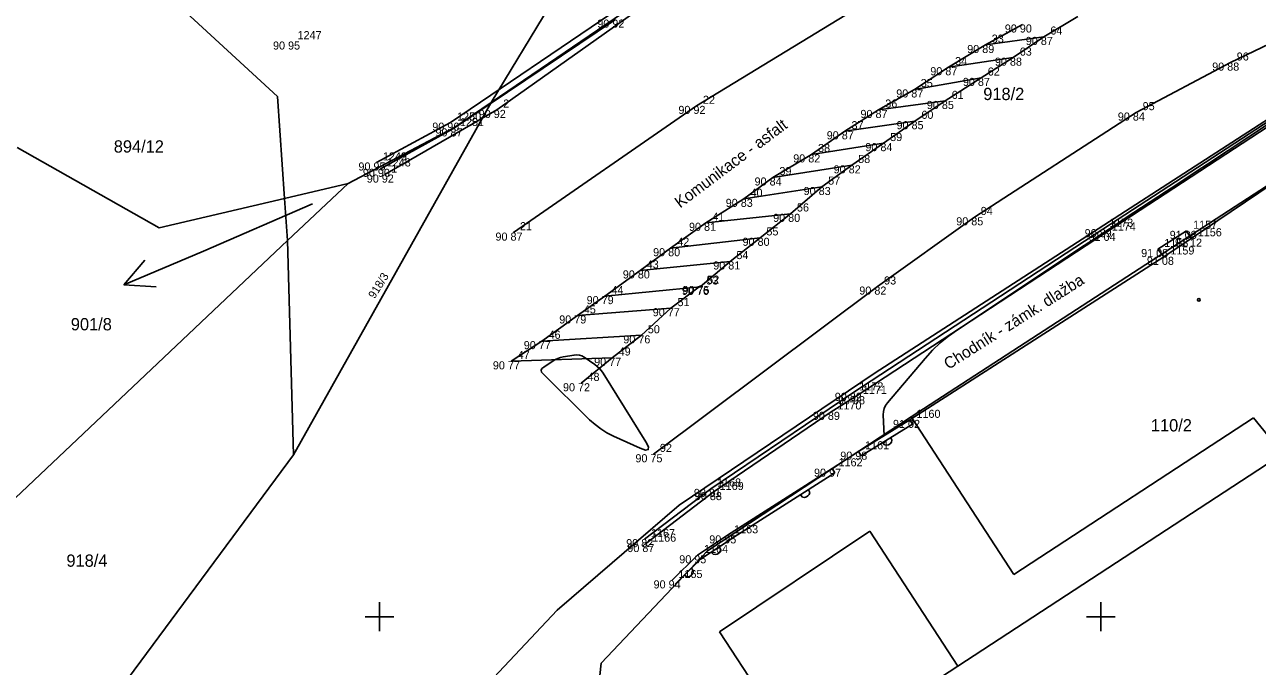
# Model space of a CAD drawing. Extents: x -711081 to -709338, y -1025122 to -1024092.
# Drawn here: x -711037.3 to -710994.57, y -1025076.72 to -1025054.49 of the extents above; entities that cross this region are included whole.
import ezdxf

# ---------------------------------------------------------------- set-up
doc = ezdxf.new("R2010")
doc.units = 0
for name, color, linetype in [('Ex_Major Contours', 7, 'Continuous'), ('Ex_Minor Contours', 7, 'Continuous'), ('Z_betonova_konstrukce', 7, 'Continuous'), ('Z_body', 7, 'Continuous'), ('Z_body_cisla', 7, 'Continuous'), ('Z_body_vysky_redukovane', 7, 'Continuous'), ('Z_budova', 7, 'Continuous'), ('Z_hektometricka_sit', 7, 'Continuous'), ('Z_katastr_cisla_pozemkova', 7, 'Continuous'), ('Z_katastr_cisla_stavebni', 7, 'Continuous'), ('Z_katastr_hranice', 7, 'Continuous'), ('Z_katastr_parcelni_cislo_odkaz', 7, 'Continuous'), ('Z_katastr_vnitrni_kresba', 7, 'Continuous'), ('Z_katastr_znacky_budov', 7, 'Continuous'), ('Z_komunikace', 7, 'Continuous'), ('Z_obruba', 7, 'Continuous'), ('Z_ploty', 7, 'Continuous'), ('Z_ploty_znacky', 7, 'Continuous'), ('Z_popisy', 7, 'Continuous'), ('Z_vdz12_plna', 7, 'Continuous'), ('Z_vdz25_plna', 7, 'Continuous'), ('Z_vdz25_prerusovana', 7, 'Continuous'), ('Z_vdz50', 7, 'Continuous'), ('Z_vstupy', 7, 'Continuous')]:
    doc.layers.add(name, color=color, linetype=linetype)

# ---------------------------------------------------------------- blocks, each defined once
blk = doc.blocks.new('POINT_DISPLAY')
blk.add_line((0, 0), (0, 0))
blk = doc.blocks.new('Z216')
for p, q in [((-0.17, 0), (-0.15, 0.1)), ((-0.15, 0.1), (-0.1, 0.15)), ((-0.1, 0.15), (-0.03, 0.17)), ((-0.03, 0.17), (0.03, 0.17)), ((0.03, 0.17), (0.1, 0.15)), ((0.1, 0.15), (0.15, 0.1)), ((0.15, 0.1), (0.17, 0))]:
    blk.add_line(p, q)

msp = doc.modelspace()

# ---------------------------------------------------------------- linework, layer by layer
at = {"layer": 'Ex_Major Contours'}
msp.add_lwpolyline([(-710992.723, -1025056.949), (-710996.299, -1025059.316), (-710996.655, -1025059.551), (-710997.011, -1025059.787), (-710997.368, -1025060.022), (-710997.724, -1025060.257), (-710999.151, -1025061.196), (-710999.507, -1025061.431), (-710999.864, -1025061.666), (-711000.22, -1025061.902), (-711000.575, -1025062.138), (-711004.972, -1025065.057), (-711005.277, -1025065.275), (-711005.565, -1025065.513), (-711005.835, -1025065.77), (-711006.088, -1025066.048), (-711007.395, -1025067.587), (-711007.462, -1025067.682), (-711007.509, -1025067.784), (-711007.535, -1025067.894), (-711007.54, -1025068.01), (-711007.51, -1025068.73)], dxfattribs=at)
at = {"layer": 'Ex_Minor Contours'}
msp.add_lwpolyline([(-711017.115, -1025068.626), (-711017.328, -1025068.493), (-711017.528, -1025068.343), (-711017.716, -1025068.174), (-711019.331, -1025066.588), (-711019.381, -1025066.523), (-711019.394, -1025066.461), (-711019.369, -1025066.403), (-711019.307, -1025066.349), (-711018.986, -1025066.139), (-711018.904, -1025066.091), (-711018.819, -1025066.052), (-711018.73, -1025066.022), (-711018.637, -1025066.001), (-711018.256, -1025065.936), (-711018.163, -1025065.928), (-711018.073, -1025065.938), (-711017.988, -1025065.966), (-711017.906, -1025066.011), (-711017.538, -1025066.262), (-711017.454, -1025066.326), (-711017.378, -1025066.397), (-711017.31, -1025066.476), (-711017.249, -1025066.563), (-711015.769, -1025068.938), (-711015.68, -1025069.114), (-711015.683, -1025069.21), (-711015.777, -1025069.225), (-711015.963, -1025069.16), (-711016.89, -1025068.74)], close=True, dxfattribs=at)
at = {"layer": 'Z_betonova_konstrukce'}
for p, q in [((-710997.03, -1025061.63), (-710998.02, -1025062.26)), ((-710997.03, -1025061.63), (-710996.87, -1025061.9)), ((-710998.02, -1025062.26), (-710997.82, -1025062.53))]:
    msp.add_line(p, q, dxfattribs=at)
at = {"layer": 'Z_budova'}
for p, q in [((-710993.38, -1025059.54), (-710996.87, -1025061.9)), ((-710997.82, -1025062.53), (-711006.62, -1025068.18)), ((-711006.62, -1025068.18), (-711006.53, -1025068.33))]:
    msp.add_line(p, q, dxfattribs=at)
at = {"layer": 'Z_hektometricka_sit'}
for p, q in [((-711025, -1025074.5), (-711025, -1025075.5)), ((-711000, -1025074.5), (-711000, -1025075.5)), ((-711025.5, -1025075), (-711024.5, -1025075)), ((-711000.5, -1025075), (-710999.5, -1025075))]:
    msp.add_line(p, q, dxfattribs=at)
at = {"layer": 'Z_katastr_hranice'}
for p, q in [((-711028.53, -1025056.98), (-711039.65, -1025046.74)), ((-711009.23, -1025049.09), (-711021.13, -1025057.18)), ((-711021.13, -1025057.18), (-711019.09, -1025053.81)), ((-711007.85, -1025066.57), (-710991.21, -1025055.82)), ((-711028.29, -1025060.51), (-711028.53, -1025056.98)), ((-711021.13, -1025057.18), (-711027.98, -1025069.39)), ((-711022.42, -1025058.06), (-711021.13, -1025057.18)), ((-710990.16, -1025057.41), (-711006.57, -1025068.08)), ((-711026.09, -1025059.99), (-711022.42, -1025058.06)), ((-711037.56, -1025058.74), (-711032.64, -1025061.53)), ((-711028.29, -1025060.51), (-711026.09, -1025059.99)), ((-711028.19, -1025061.97), (-711026.09, -1025059.99)), ((-711032.64, -1025061.53), (-711028.29, -1025060.51)), ((-711028.19, -1025061.97), (-711028.29, -1025060.51)), ((-711042.891, -1025075.869), (-711028.19, -1025061.97)), ((-711028.19, -1025061.97), (-711027.98, -1025069.39)), ((-711014.61, -1025071.14), (-711007.85, -1025066.57)), ((-711006.57, -1025068.08), (-711008.35, -1025069.24)), ((-711027.98, -1025069.39), (-711037.035, -1025081.622)), ((-711008.35, -1025069.24), (-711013.63, -1025072.72)), ((-710993.69, -1025069.36), (-711004.96, -1025076.71)), ((-711018.84, -1025074.77), (-711014.61, -1025071.14)), ((-711013.63, -1025072.72), (-711017.32, -1025076.61)), ((-711024.06, -1025080.31), (-711018.84, -1025074.77)), ((-711017.32, -1025076.61), (-711017.41, -1025077.46)), ((-711004.96, -1025076.71), (-711010.2, -1025080.14))]:
    msp.add_line(p, q, dxfattribs=at)
at = {"layer": 'Z_katastr_parcelni_cislo_odkaz'}
for p, q in [((-711027.32, -1025060.7), (-711031.1, -1025062.33)), ((-711031.1, -1025062.33), (-711033.862, -1025063.503)), ((-711033.862, -1025063.503), (-711033.136, -1025062.65)), ((-711033.862, -1025063.503), (-711032.745, -1025063.572))]:
    msp.add_line(p, q, dxfattribs=at)
at = {"layer": 'Z_katastr_vnitrni_kresba'}
for p, q in [((-711003.01, -1025073.54), (-711006.57, -1025068.08)), ((-710994.71, -1025068.11), (-711003.01, -1025073.54)), ((-710993.69, -1025069.36), (-710994.71, -1025068.11)), ((-711013.21, -1025075.52), (-711008.01, -1025072.04)), ((-711008.01, -1025072.04), (-711004.96, -1025076.71)), ((-711010.2, -1025080.14), (-711013.21, -1025075.52))]:
    msp.add_line(p, q, dxfattribs=at)
at = {"layer": 'Z_katastr_znacky_budov'}
msp.add_circle((-710996.602, -1025064.02), 0.0437, dxfattribs=at)
at = {"layer": 'Z_komunikace'}
for p, q in [((-711022.43, -1025058.08), (-711016.82, -1025054.31)), ((-710999.93, -1025061.57), (-710992.06, -1025056.44)), ((-711024.97, -1025059.48), (-711022.43, -1025058.08)), ((-711008.59, -1025067.24), (-710999.93, -1025061.57)), ((-711013.52, -1025070.57), (-711008.59, -1025067.24)), ((-711015.82, -1025072.31), (-711013.52, -1025070.57))]:
    msp.add_line(p, q, dxfattribs=at)
at = {"layer": 'Z_obruba'}
for p, q in [((-711022.54, -1025057.88), (-711016.98, -1025054.11)), ((-710999.84, -1025061.7), (-710991.97, -1025056.55)), ((-711025.1, -1025059.26), (-711022.54, -1025057.88)), ((-711008.48, -1025067.36), (-710999.84, -1025061.7)), ((-711009.35, -1025067.9), (-711008.48, -1025067.36)), ((-711013.44, -1025070.68), (-711009.35, -1025067.9)), ((-711015.78, -1025072.48), (-711013.44, -1025070.68))]:
    msp.add_line(p, q, dxfattribs=at)
at = {"layer": 'Z_ploty'}
for p, q in [((-711008.4, -1025069.28), (-711006.62, -1025068.18)), ((-711008.31, -1025069.43), (-711006.53, -1025068.33)), ((-711008.4, -1025069.28), (-711008.31, -1025069.43)), ((-711009.31, -1025069.87), (-711012.94, -1025072.18)), ((-711009.31, -1025069.87), (-711009.22, -1025070.02)), ((-711009.22, -1025070.02), (-711012.85, -1025072.33)), ((-711012.94, -1025072.18), (-711013.98, -1025072.87)), ((-711012.84, -1025072.33), (-711013.87, -1025073.01)), ((-711013.98, -1025072.87), (-711014.87, -1025073.74)), ((-711013.87, -1025073.01), (-711014.75, -1025073.87))]:
    msp.add_line(p, q, dxfattribs=at)
at = {"layer": 'Z_vdz12_plna'}
for p, q in [((-711002.72, -1025054.48), (-711004, -1025055.19)), ((-711001.97, -1025054.91), (-711000.8, -1025054.2)), ((-711003.04, -1025055.63), (-711001.97, -1025054.91)), ((-711004, -1025055.19), (-711005.28, -1025055.96)), ((-711004.15, -1025056.33), (-711003.04, -1025055.63)), ((-711005.28, -1025055.96), (-711006.46, -1025056.73)), ((-711005.4, -1025057.13), (-711004.15, -1025056.33)), ((-711006.46, -1025056.73), (-711007.7, -1025057.44)), ((-711006.45, -1025057.83), (-711005.4, -1025057.13)), ((-711007.7, -1025057.44), (-711008.87, -1025058.18)), ((-711007.53, -1025058.59), (-711006.45, -1025057.83)), ((-711008.87, -1025058.18), (-711010.03, -1025058.98)), ((-711008.63, -1025059.36), (-711007.53, -1025058.59)), ((-711010.03, -1025058.98), (-711011.37, -1025059.78)), ((-711009.67, -1025060.11), (-711008.63, -1025059.36)), ((-711011.37, -1025059.78), (-711012.37, -1025060.52)), ((-711010.75, -1025061.04), (-711009.67, -1025060.11)), ((-711012.37, -1025060.52), (-711013.69, -1025061.35)), ((-711013.69, -1025061.35), (-711014.91, -1025062.23)), ((-711011.81, -1025061.87), (-711010.75, -1025061.04)), ((-711014.91, -1025062.23), (-711015.96, -1025063)), ((-711012.85, -1025062.69), (-711011.81, -1025061.87)), ((-711015.96, -1025063), (-711017.19, -1025063.89)), ((-711013.89, -1025063.57), (-711012.85, -1025062.69)), ((-711014.9, -1025064.31), (-711013.87, -1025063.54)), ((-711013.87, -1025063.54), (-711013.89, -1025063.57)), ((-711017.19, -1025063.89), (-711018.14, -1025064.56)), ((-711015.92, -1025065.25), (-711014.9, -1025064.31)), ((-711018.14, -1025064.56), (-711019.37, -1025065.45)), ((-711016.93, -1025066.03), (-711015.92, -1025065.25)), ((-711019.37, -1025065.45), (-711020.44, -1025066.15)), ((-711018.01, -1025066.91), (-711016.93, -1025066.03))]:
    msp.add_line(p, q, dxfattribs=at)
at = {"layer": 'Z_vdz25_plna'}
for p, q in [((-711020.93, -1025057.44), (-711015.63, -1025053.69)), ((-710995.51, -1025055.8), (-710992.77, -1025054.49)), ((-711024.81, -1025059.68), (-711020.93, -1025057.44)), ((-711015.5, -1025069.37), (-711007.74, -1025063.56))]:
    msp.add_line(p, q, dxfattribs=at)
at = {"layer": 'Z_vdz25_prerusovana'}
for p, q in [((-711014.01, -1025057.3), (-711006.59, -1025052.77)), ((-710998.78, -1025057.53), (-710995.51, -1025055.8)), ((-711020.35, -1025061.69), (-711014.01, -1025057.3)), ((-711004.38, -1025061.16), (-710998.78, -1025057.53)), ((-711007.74, -1025063.56), (-711004.38, -1025061.16))]:
    msp.add_line(p, q, dxfattribs=at)
at = {"layer": 'Z_vdz50'}
for p, q in [((-711004, -1025055.19), (-711001.97, -1025054.91)), ((-711005.28, -1025055.96), (-711003.04, -1025055.63)), ((-711006.46, -1025056.73), (-711004.15, -1025056.33)), ((-711007.7, -1025057.44), (-711005.4, -1025057.13)), ((-711008.87, -1025058.18), (-711006.45, -1025057.83)), ((-711010.03, -1025058.98), (-711007.53, -1025058.59)), ((-711011.37, -1025059.78), (-711008.63, -1025059.36)), ((-711012.37, -1025060.52), (-711009.67, -1025060.11)), ((-711013.69, -1025061.35), (-711010.75, -1025061.04)), ((-711014.91, -1025062.23), (-711011.81, -1025061.87)), ((-711015.96, -1025063), (-711012.85, -1025062.69)), ((-711017.19, -1025063.89), (-711013.89, -1025063.57)), ((-711018.14, -1025064.56), (-711014.9, -1025064.31)), ((-711019.37, -1025065.45), (-711015.92, -1025065.25)), ((-711020.44, -1025066.15), (-711016.93, -1025066.03))]:
    msp.add_line(p, q, dxfattribs=at)
at = {"layer": 'Z_vstupy'}
for p, q in [((-710997.82, -1025062.53), (-710996.87, -1025061.9)), ((-711009.31, -1025069.87), (-711008.4, -1025069.28))]:
    msp.add_line(p, q, dxfattribs=at)

# ---------------------------------------------------------------- block references
at = {"layer": 'Z_body'}
for p in [(-711001.97, -1025054.91), (-711028.06, -1025055.07), (-711004, -1025055.19), (-711003.04, -1025055.63), (-710995.51, -1025055.8), (-711005.28, -1025055.96), (-711004.15, -1025056.33), (-711006.46, -1025056.73), (-711005.4, -1025057.13), (-711020.93, -1025057.44), (-711014.01, -1025057.3), (-711007.7, -1025057.44), (-710998.78, -1025057.53), (-711022.54, -1025057.88), (-711006.45, -1025057.83), (-711022.43, -1025058.08), (-711008.87, -1025058.18), (-711007.53, -1025058.59), (-711025.1, -1025059.26), (-711010.03, -1025058.98), (-711024.97, -1025059.48), (-711024.81, -1025059.68), (-711008.63, -1025059.36), (-711011.37, -1025059.78), (-711009.67, -1025060.11), (-711012.37, -1025060.52), (-711013.69, -1025061.35), (-711010.75, -1025061.04), (-711004.38, -1025061.16), (-711020.35, -1025061.69), (-710999.93, -1025061.57), (-710999.84, -1025061.7), (-710997.03, -1025061.63), (-711014.91, -1025062.23), (-711011.81, -1025061.87), (-710998.02, -1025062.26), (-710996.87, -1025061.9), (-710997.82, -1025062.53), (-711015.96, -1025063), (-711012.85, -1025062.69), (-711013.87, -1025063.54), (-711017.19, -1025063.89), (-711013.89, -1025063.57), (-711007.74, -1025063.56), (-711014.9, -1025064.31), (-711018.14, -1025064.56), (-711015.92, -1025065.25), (-711019.37, -1025065.45), (-711016.93, -1025066.03), (-711020.44, -1025066.15), (-711018.01, -1025066.91), (-711008.59, -1025067.24), (-711008.48, -1025067.36), (-711009.35, -1025067.9), (-711006.62, -1025068.18), (-711015.5, -1025069.37), (-711008.4, -1025069.28), (-711009.31, -1025069.87), (-711013.52, -1025070.57), (-711013.44, -1025070.68), (-711015.82, -1025072.31), (-711015.78, -1025072.48), (-711012.94, -1025072.18), (-711013.98, -1025072.87), (-711014.87, -1025073.74)]:
    msp.add_blockref('POINT_DISPLAY', p, dxfattribs=at)
at = {"layer": 'Z_ploty_znacky'}
for p, rotation in [((-711007.42, -1025068.88), -148.30000000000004), ((-711010.27, -1025070.69), -147.5), ((-711013.36, -1025072.67), -146.39999999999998), ((-711014.31, -1025073.44), -135.70000000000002)]:
    msp.add_blockref('Z216', p, dxfattribs=dict(at, rotation=rotation))

# ---------------------------------------------------------------- texts
at = {"layer": 'Z_body_cisla'}
for s, p in [('64', (-711001.75, -1025054.83)), ('1247', (-711027.84, -1025054.99)), ('33', (-711003.78, -1025055.11)), ('63', (-711002.81, -1025055.56)), ('34', (-711005.05, -1025055.89)), ('96', (-710995.29, -1025055.73)), ('62', (-711003.92, -1025056.25)), ('35', (-711006.24, -1025056.65)), ('2', (-711020.71, -1025057.36)), ('22', (-711013.79, -1025057.23)), ('36', (-711007.47, -1025057.36)), ('61', (-711005.17, -1025057.06)), ('1250', (-711022.31, -1025057.81)), ('60', (-711006.22, -1025057.75)), ('95', (-710998.55, -1025057.45)), ('1251', (-711022.21, -1025058)), ('37', (-711008.64, -1025058.11)), ('59', (-711007.3, -1025058.52)), ('38', (-711009.8, -1025058.9)), ('1249', (-711024.88, -1025059.19)), ('1248', (-711024.75, -1025059.4)), ('58', (-711008.41, -1025059.28)), ('1', (-711024.59, -1025059.61)), ('39', (-711011.14, -1025059.7)), ('57', (-711009.45, -1025060.03)), ('40', (-711012.14, -1025060.45)), ('56', (-711010.53, -1025060.96)), ('94', (-711004.16, -1025061.08)), ('21', (-711020.13, -1025061.61)), ('41', (-711013.46, -1025061.28)), ('1173', (-710999.71, -1025061.49)), ('1174', (-710999.62, -1025061.62)), ('1157', (-710996.8, -1025061.56)), ('55', (-711011.59, -1025061.79)), ('1156', (-710996.64, -1025061.82)), ('42', (-711014.68, -1025062.15)), ('1158', (-710997.8, -1025062.19)), ('1159', (-710997.59, -1025062.45)), ('43', (-711015.74, -1025062.93)), ('54', (-711012.63, -1025062.61)), ('44', (-711016.96, -1025063.82)), ('53', (-711013.67, -1025063.49)), ('52', (-711013.64, -1025063.46)), ('93', (-711007.51, -1025063.49)), ('51', (-711014.67, -1025064.24)), ('45', (-711017.92, -1025064.49)), ('46', (-711019.14, -1025065.37)), ('50', (-711015.7, -1025065.18)), ('49', (-711016.71, -1025065.95)), ('47', (-711020.21, -1025066.07)), ('48', (-711017.79, -1025066.83)), ('1172', (-711008.37, -1025067.16)), ('1171', (-711008.25, -1025067.28)), ('1170', (-711009.13, -1025067.82)), ('1160', (-711006.39, -1025068.11)), ('92', (-711015.28, -1025069.29)), ('1161', (-711008.17, -1025069.2)), ('1162', (-711009.09, -1025069.79)), ('1168', (-711013.3, -1025070.49)), ('1169', (-711013.21, -1025070.61)), ('1167', (-711015.59, -1025072.24)), ('1163', (-711012.71, -1025072.11)), ('1166', (-711015.55, -1025072.4)), ('1164', (-711013.75, -1025072.79)), ('1165', (-711014.64, -1025073.66))]:
    msp.add_text(s, height=0.28, dxfattribs=at).set_placement(p)
at = {"layer": 'Z_body_vysky_redukovane'}
for s, p in [('90 92', (-711017.45, -1025054.59)), ('90 90', (-711003.327, -1025054.76)), ('90 87', (-711002.6, -1025055.19)), ('90 95', (-711028.69, -1025055.35)), ('90 89', (-711004.63, -1025055.47)), ('90 88', (-711003.67, -1025055.91)), ('90 88', (-710996.14, -1025056.08)), ('90 87', (-711005.91, -1025056.24)), ('90 87', (-711004.78, -1025056.61)), ('90 87', (-711007.09, -1025057.01)), ('90 85', (-711006.03, -1025057.41)), ('90 92', (-711021.56, -1025057.72)), ('90 92', (-711014.64, -1025057.58)), ('90 87', (-711008.33, -1025057.72)), ('90 84', (-710999.41, -1025057.81)), ('90 96', (-711023.17, -1025058.16)), ('90 85', (-711007.08, -1025058.11)), ('90 87', (-711023.06, -1025058.36)), ('90 87', (-711009.5, -1025058.46)), ('90 84', (-711008.16, -1025058.87)), ('90 95', (-711025.73, -1025059.54)), ('90 82', (-711010.66, -1025059.26)), ('90 90', (-711025.577, -1025059.76)), ('90 92', (-711025.44, -1025059.96)), ('90 82', (-711009.26, -1025059.64)), ('90 84', (-711012, -1025060.06)), ('90 83', (-711010.3, -1025060.39)), ('90 83', (-711013, -1025060.8)), ('90 81', (-711014.273, -1025061.63)), ('90 80', (-711011.357, -1025061.32)), ('90 85', (-711005.01, -1025061.44)), ('90 87', (-711020.98, -1025061.97)), ('90 89', (-711000.56, -1025061.85)), ('91 04', (-711000.423, -1025061.98)), ('91 08', (-710997.613, -1025061.91)), ('90 80', (-711015.517, -1025062.51)), ('90 80', (-711012.417, -1025062.15)), ('91 08', (-710998.603, -1025062.54)), ('91 12', (-710997.43, -1025062.18)), ('90 81', (-711013.433, -1025062.97)), ('91 08', (-710998.403, -1025062.81)), ('90 80', (-711016.567, -1025063.28)), ('90 75', (-711014.5, -1025063.82)), ('90 79', (-711017.82, -1025064.17)), ('90 76', (-711014.52, -1025063.85)), ('90 82', (-711008.37, -1025063.84)), ('90 77', (-711015.53, -1025064.59)), ('90 79', (-711018.77, -1025064.84)), ('90 76', (-711016.55, -1025065.53)), ('90 77', (-711020, -1025065.73)), ('90 77', (-711017.56, -1025066.31)), ('90 77', (-711021.07, -1025066.43)), ('90 72', (-711018.64, -1025067.19)), ('90 82', (-711009.22, -1025067.52)), ('90 98', (-711009.11, -1025067.64)), ('90 89', (-711009.98, -1025068.18)), ('91 02', (-711007.203, -1025068.46)), ('90 75', (-711016.13, -1025069.65)), ('90 98', (-711009.03, -1025069.56)), ('90 97', (-711009.94, -1025070.15)), ('90 81', (-711014.103, -1025070.85)), ('90 88', (-711014.07, -1025070.96)), ('90 82', (-711016.45, -1025072.59)), ('90 87', (-711016.41, -1025072.76)), ('90 95', (-711013.57, -1025072.46)), ('90 95', (-711014.61, -1025073.15)), ('90 94', (-711015.5, -1025074.02))]:
    msp.add_text(s, height=0.28, dxfattribs=at).set_placement(p)
at = {"layer": 'Z_katastr_cisla_pozemkova'}
for s, p in [('918/2', (-711004.074, -1025057.1)), ('894/12', (-711034.209, -1025058.919)), ('901/8', (-711035.698, -1025065.078)), ('918/4', (-711035.85, -1025073.269))]:
    msp.add_text(s, height=0.425, dxfattribs=at).set_placement(p)
msp.add_text('918/3', height=0.285, rotation=58, dxfattribs=at).set_placement((-711025.169, -1025064.005))
at = {"layer": 'Z_katastr_cisla_stavebni'}
msp.add_text('110/2', height=0.425, dxfattribs=at).set_placement((-710998.265, -1025068.58))
at = {"layer": 'Z_popisy'}
for s, rotation, p in [('Komunikace - asfalt', 36.9, (-711014.58, -1025060.86)), ('Chodník - zámk. dlažba', 32.4, (-711005.28, -1025066.45))]:
    msp.add_text(s, height=0.4, rotation=rotation, dxfattribs=at).set_placement(p)

doc.saveas('drawing.dxf')
